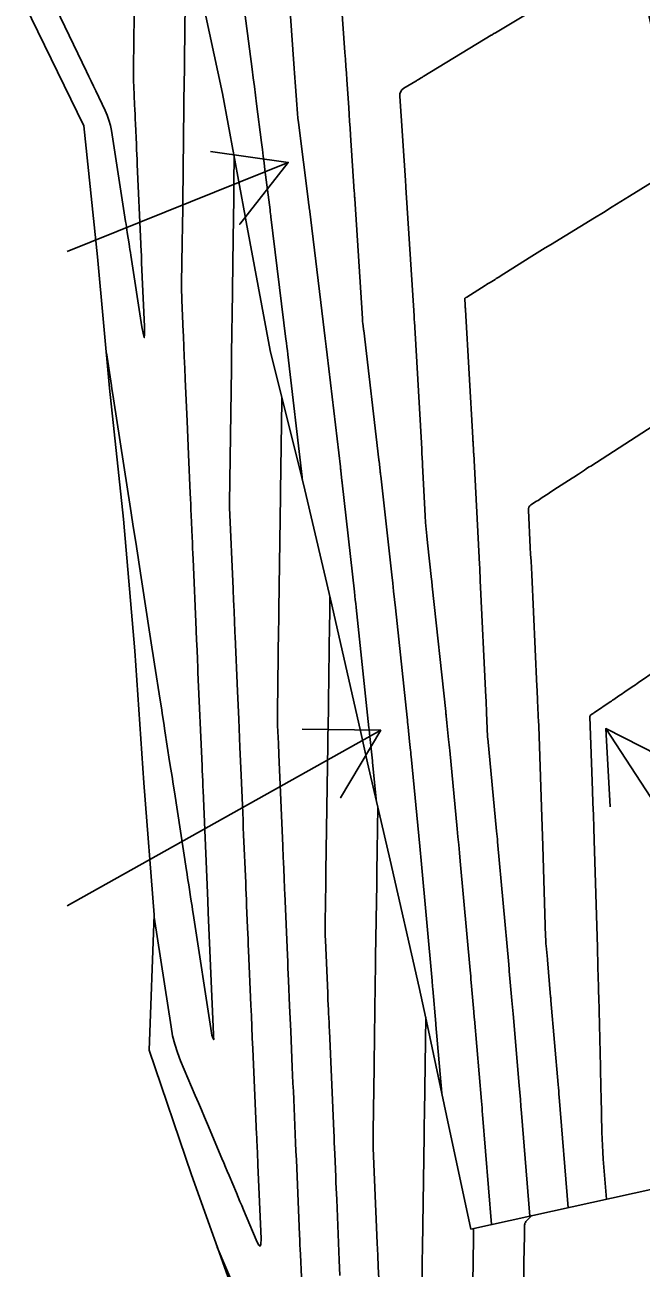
# Model space of a CAD drawing. Extents: x 954385 to 988206, y 1868364 to 1924553.
# Drawn here: x 957903.9 to 957951, y 1919141.2 to 1919236.3 of the extents above; entities that cross this region are included whole.
import ezdxf

# ---------------------------------------------------------------- set-up
doc = ezdxf.new("R2010")
doc.units = 0
for name, color, linetype in [('Ex_Major Contours', 7, 'Continuous'), ('Ex_Minor Contours', 7, 'Continuous'), ('Perimeter', 7, 'Continuous'), ('Proposed Fill', 7, 'Continuous'), ('Slopes', 7, 'Continuous')]:
    doc.layers.add(name, color=color, linetype=linetype)

msp = doc.modelspace()

# ---------------------------------------------------------------- linework, layer by layer
for points in [[(957927.762, 1919242.535), (957928.36, 1919234.145), (957928.397, 1919233.619), (957928.434, 1919233.093), (957928.47, 1919232.566), (957928.505, 1919232.04), (957928.645, 1919229.933), (957928.68, 1919229.407), (957928.715, 1919228.88), (957928.75, 1919228.354), (957928.785, 1919227.827), (957929.072, 1919223.506), (957929.078, 1919223.427), (957929.099, 1919223.101), (957929.104, 1919223.033), (957929.108, 1919222.964), (957929.686, 1919213.807), (957929.692, 1919213.72), (957929.699, 1919213.634), (957929.708, 1919213.547), (957929.718, 1919213.461), (957929.775, 1919212.993), (957929.782, 1919212.942), (957929.788, 1919212.892), (957930.948, 1919203.021), (957930.955, 1919202.961), (957930.962, 1919202.901), (957931.045, 1919202.169), (957931.056, 1919202.078), (957931.066, 1919201.986), (957931.077, 1919201.894), (957931.087, 1919201.802), (957931.934, 1919194.231), (957932.005, 1919193.599), (957932.074, 1919192.968), (957932.143, 1919192.337), (957932.211, 1919191.705), (957933.106, 1919183.334), (957933.126, 1919183.149), (957933.145, 1919182.964), (957933.164, 1919182.779), (957933.184, 1919182.594), (957933.299, 1919181.483), (957933.369, 1919180.806), (957933.381, 1919180.693), (957933.392, 1919180.58), (957933.403, 1919180.467), (957933.414, 1919180.354), (957934.073, 1919173.481), (957934.098, 1919173.211), (957934.124, 1919172.941), (957934.149, 1919172.671), (957934.174, 1919172.401), (957935.01, 1919163.207), (957935.024, 1919163.055), (957935.037, 1919162.903), (957935.051, 1919162.75), (957935.064, 1919162.598), (957935.297, 1919159.951), (957935.301, 1919159.902), (957935.305, 1919159.852), (957935.752, 1919154.63)], [(957923.857, 1919241.662), (957924.481, 1919232.916), (957924.505, 1919232.571), (957924.529, 1919232.227), (957924.553, 1919231.883), (957924.576, 1919231.538), (957924.667, 1919230.16), (957924.693, 1919229.816), (957924.723, 1919229.473), (957924.759, 1919229.129), (957924.8, 1919228.787), (957925.57, 1919222.717), (957925.575, 1919222.674), (957925.616, 1919222.352), (957925.621, 1919222.31), (957925.626, 1919222.267), (957925.632, 1919222.224), (957925.637, 1919222.181), (957926.696, 1919213.562), (957926.774, 1919212.929), (957926.85, 1919212.297), (957926.926, 1919211.664), (957927.001, 1919211.031), (957928.007, 1919202.469), (957928.016, 1919202.392), (957928.025, 1919202.316), (957928.034, 1919202.239), (957928.042, 1919202.162), (957928.126, 1919201.431), (957928.131, 1919201.386), (957928.137, 1919201.341), (957928.142, 1919201.295), (957928.147, 1919201.25), (957929.079, 1919192.919), (957929.112, 1919192.621), (957929.145, 1919192.323), (957929.178, 1919192.025), (957929.21, 1919191.727), (957930.192, 1919182.544), (957930.204, 1919182.431), (957930.215, 1919182.319), (957930.227, 1919182.206), (957930.239, 1919182.094), (957930.455, 1919180.011), (957930.461, 1919179.948), (957930.465, 1919179.909), (957930.735, 1919177.093)], [(957939.562, 1919144.577), (957938.875, 1919152.988), (957938.854, 1919153.244), (957938.833, 1919153.499), (957938.811, 1919153.754), (957938.79, 1919154.01), (957938.255, 1919160.27), (957938.243, 1919160.408), (957938.231, 1919160.547), (957938.219, 1919160.685), (957938.207, 1919160.823), (957938.009, 1919163.074), (957937.988, 1919163.311), (957937.967, 1919163.548), (957937.946, 1919163.785), (957937.924, 1919164.022), (957937.166, 1919172.358), (957937.11, 1919172.972), (957937.053, 1919173.586), (957936.995, 1919174.2), (957936.937, 1919174.814), (957936.363, 1919180.799), (957936.343, 1919181.012), (957936.321, 1919181.225), (957936.3, 1919181.438), (957936.278, 1919181.651), (957936.146, 1919182.929), (957936.093, 1919183.439), (957936.084, 1919183.524), (957936.075, 1919183.609), (957936.066, 1919183.694), (957936.057, 1919183.779), (957935.032, 1919193.364), (957935.019, 1919193.489), (957935.005, 1919193.613), (957934.991, 1919193.738), (957934.978, 1919193.863), (957934.662, 1919196.682), (957934.609, 1919197.194), (957934.563, 1919197.707), (957934.524, 1919198.22), (957934.494, 1919198.733), (957934.291, 1919202.608), (957934.288, 1919202.652), (957934.286, 1919202.695), (957934.284, 1919202.738), (957934.281, 1919202.782), (957934.241, 1919203.523), (957934.236, 1919203.603), (957934.232, 1919203.683), (957934.227, 1919203.763), (957934.223, 1919203.843), (957933.66, 1919213.58), (957933.653, 1919213.687), (957933.647, 1919213.794), (957933.64, 1919213.9), (957933.634, 1919214.007), (957933.014, 1919223.827), (957933.01, 1919223.893), (957933.006, 1919223.959), (957932.983, 1919224.306), (957932.979, 1919224.369), (957932.55, 1919230.808), (957932.56, 1919230.992), (957932.615, 1919231.153), (957932.715, 1919231.29), (957932.86, 1919231.403), (957933.765, 1919231.952), (957933.816, 1919231.983), (957933.867, 1919232.015), (957933.918, 1919232.046), (957933.969, 1919232.077), (957934.174, 1919232.202), (957934.225, 1919232.233), (957934.276, 1919232.264), (957934.327, 1919232.295), (957934.378, 1919232.326), (957939.535, 1919235.452), (957939.558, 1919235.466), (957939.605, 1919235.494), (957939.747, 1919235.58), (957939.799, 1919235.612), (957939.85, 1919235.643), (957950.469, 1919242.042)], [(957920.211, 1919240.856), (957921.264, 1919232.872), (957921.351, 1919232.207), (957921.438, 1919231.542), (957921.523, 1919230.876), (957921.608, 1919230.211), (957921.982, 1919227.26), (957922.048, 1919226.739), (957922.114, 1919226.218), (957922.18, 1919225.697), (957922.246, 1919225.176), (957922.633, 1919222.123), (957922.643, 1919222.05), (957922.652, 1919221.976), (957922.692, 1919221.655), (957922.699, 1919221.605), (957922.701, 1919221.588), (957923.85, 1919212.234), (957923.886, 1919211.943), (957923.921, 1919211.652), (957923.956, 1919211.36), (957923.99, 1919211.069), (957925.093, 1919201.685), (957925.097, 1919201.656), (957925.125, 1919201.411)], [(957954.1, 1919225.643), (957950.105, 1919223.161), (957949.439, 1919222.748), (957948.773, 1919222.336), (957948.105, 1919221.925), (957947.437, 1919221.516), (957944.064, 1919219.45), (957943.657, 1919219.201), (957943.252, 1919218.95), (957942.847, 1919218.698), (957942.442, 1919218.445), (957940.208, 1919217.042), (957940.113, 1919216.982), (957940.018, 1919216.923), (957939.923, 1919216.864), (957939.827, 1919216.805), (957939.445, 1919216.57), (957939.35, 1919216.511), (957939.254, 1919216.452), (957939.159, 1919216.393), (957939.064, 1919216.333), (957937.672, 1919215.455), (957937.656, 1919215.445), (957937.64, 1919215.434), (957937.623, 1919215.424), (957937.607, 1919215.414), (957937.542, 1919215.374), (957937.528, 1919215.363), (957937.518, 1919215.35), (957937.513, 1919215.334), (957937.512, 1919215.316), (957937.543, 1919214.829), (957937.548, 1919214.742), (957937.553, 1919214.654), (957937.559, 1919214.567), (957937.564, 1919214.479), (957938.129, 1919204.696), (957938.134, 1919204.62), (957938.138, 1919204.543), (957938.142, 1919204.466), (957938.147, 1919204.39), (957938.187, 1919203.649), (957938.19, 1919203.602), (957938.192, 1919203.555), (957938.195, 1919203.509), (957938.197, 1919203.462), (957938.638, 1919195.043), (957938.655, 1919194.732), (957938.67, 1919194.421), (957938.686, 1919194.11), (957938.701, 1919193.799), (957939.124, 1919184.885), (957939.138, 1919184.586), (957939.152, 1919184.287), (957939.165, 1919183.988), (957939.179, 1919183.689), (957939.259, 1919181.878), (957939.26, 1919181.866), (957939.263, 1919181.78), (957939.263, 1919181.764), (957939.264, 1919181.749), (957939.265, 1919181.734), (957939.267, 1919181.718), (957939.944, 1919174.647), (957939.964, 1919174.439), (957939.984, 1919174.232), (957940.003, 1919174.024), (957940.022, 1919173.816), (957940.875, 1919164.44), (957940.886, 1919164.316), (957940.897, 1919164.193), (957940.908, 1919164.07), (957940.919, 1919163.947), (957941.116, 1919161.696), (957941.139, 1919161.444), (957941.16, 1919161.192), (957941.182, 1919160.94), (957941.204, 1919160.688), (957941.672, 1919155.206), (957941.717, 1919154.675), (957941.762, 1919154.144), (957941.806, 1919153.613), (957941.85, 1919153.082), (957942.492, 1919145.222)], [(957953.639, 1919206.739), (957947.136, 1919202.542), (957947.019, 1919202.466), (957946.902, 1919202.39), (957946.784, 1919202.313), (957946.667, 1919202.236), (957946.2, 1919201.927), (957946.083, 1919201.85), (957945.966, 1919201.774), (957945.848, 1919201.697), (957945.731, 1919201.621), (957944.322, 1919200.709), (957944.211, 1919200.638), (957944.101, 1919200.566), (957943.99, 1919200.493), (957943.88, 1919200.421), (957943.434, 1919200.125), (957943.327, 1919200.055), (957943.22, 1919199.984), (957943.113, 1919199.914), (957943.006, 1919199.844), (957942.575, 1919199.566), (957942.482, 1919199.489), (957942.417, 1919199.397), (957942.381, 1919199.291), (957942.374, 1919199.17), (957942.523, 1919196.317), (957942.55, 1919195.799), (957942.576, 1919195.281), (957942.602, 1919194.763), (957942.627, 1919194.245), (957943.033, 1919185.681), (957943.046, 1919185.414), (957943.058, 1919185.148), (957943.07, 1919184.881), (957943.082, 1919184.614), (957943.156, 1919182.943), (957943.163, 1919182.802), (957943.164, 1919182.767), (957943.166, 1919182.732), (957943.167, 1919182.697), (957943.168, 1919182.662), (957943.385, 1919176.471), (957943.41, 1919175.731), (957943.435, 1919174.992), (957943.459, 1919174.252), (957943.481, 1919173.513), (957943.691, 1919166.559), (957943.698, 1919166.386), (957943.707, 1919166.214), (957943.719, 1919166.042), (957943.733, 1919165.87), (957943.825, 1919164.858), (957943.829, 1919164.819), (957944.077, 1919161.986), (957944.084, 1919161.912), (957944.09, 1919161.837), (957944.097, 1919161.763), (957944.103, 1919161.688), (957944.652, 1919155.274), (957944.672, 1919155.031), (957944.692, 1919154.789), (957944.713, 1919154.547), (957944.732, 1919154.305), (957945.422, 1919145.867)], [(957948.352, 1919146.513), (957948.1, 1919149.586), (957948.063, 1919150.098), (957948.032, 1919150.611), (957948.01, 1919151.124), (957947.995, 1919151.638), (957947.936, 1919154.362), (957947.924, 1919154.93), (957947.911, 1919155.498), (957947.897, 1919156.066), (957947.883, 1919156.634), (957947.749, 1919161.99), (957947.741, 1919162.314), (957947.733, 1919162.639), (957947.724, 1919162.964), (957947.715, 1919163.289), (957947.652, 1919165.614), (957947.65, 1919165.68), (957947.648, 1919165.747), (957947.401, 1919173.948), (957947.371, 1919174.9), (957947.341, 1919175.852), (957947.309, 1919176.804), (957947.277, 1919177.756), (957947.079, 1919183.386), (957947.083, 1919183.425), (957947.095, 1919183.46), (957947.116, 1919183.49), (957947.146, 1919183.516), (957947.285, 1919183.608), (957947.319, 1919183.632), (957947.354, 1919183.655), (957947.388, 1919183.678), (957947.423, 1919183.702), (957948.626, 1919184.521), (957948.719, 1919184.584), (957948.812, 1919184.647), (957948.905, 1919184.711), (957948.998, 1919184.774), (957949.371, 1919185.026), (957949.464, 1919185.089), (957949.557, 1919185.152), (957949.65, 1919185.215), (957949.743, 1919185.278), (957950.303, 1919185.659), (957950.428, 1919185.744), (957950.552, 1919185.828), (957950.677, 1919185.912), (957950.801, 1919185.997), (957952.149, 1919186.907)]]:
    msp.add_lwpolyline(points)
at = {"layer": 'Ex_Major Contours'}
for points in [[(957916.147, 1919237.916), (957916.093, 1919233.614), (957916.084, 1919232.931), (957916.054, 1919230.523), (957916.052, 1919230.387), (957916.05, 1919230.252), (957916.049, 1919230.116), (957916.047, 1919229.981), (957915.93, 1919220.36), (957915.928, 1919220.168), (957915.926, 1919219.975), (957915.923, 1919219.783), (957915.92, 1919219.591), (957915.877, 1919216.509), (957915.875, 1919216.188), (957915.877, 1919215.866), (957915.884, 1919215.545), (957915.896, 1919215.224), (957916, 1919212.805), (957916.013, 1919212.502), (957916.026, 1919212.198), (957916.039, 1919211.895), (957916.052, 1919211.592), (957916.105, 1919210.379), (957916.118, 1919210.076), (957916.131, 1919209.772), (957916.145, 1919209.469), (957916.158, 1919209.166), (957916.296, 1919205.968), (957916.324, 1919205.334), (957916.351, 1919204.7), (957916.379, 1919204.066), (957916.406, 1919203.432), (957916.536, 1919200.462), (957916.554, 1919200.043), (957916.572, 1919199.623), (957916.59, 1919199.203), (957916.608, 1919198.783), (957916.681, 1919197.104), (957916.699, 1919196.684), (957916.718, 1919196.264), (957916.736, 1919195.845), (957916.754, 1919195.425), (957916.985, 1919190.011), (957916.997, 1919189.742), (957917.008, 1919189.472), (957917.02, 1919189.202), (957917.032, 1919188.933), (957917.078, 1919187.854), (957917.09, 1919187.584), (957917.101, 1919187.315), (957917.113, 1919187.045), (957917.125, 1919186.775), (957917.435, 1919179.639), (957917.441, 1919179.481), (957917.448, 1919179.322), (957917.455, 1919179.163), (957917.462, 1919179.004), (957917.489, 1919178.369), (957917.502, 1919178.051), (957917.516, 1919177.734), (957917.874, 1919169.317), (957917.883, 1919169.096), (957917.902, 1919168.654), (957917.911, 1919168.432), (957918.311, 1919159.104), (957918.315, 1919159.019), (957918.318, 1919158.935), (957918.327, 1919158.739), (957918.327, 1919158.717), (957918.323, 1919158.709), (957918.317, 1919158.715), (957918.307, 1919158.734), (957918.229, 1919158.919), (957918.208, 1919158.968), (957918.203, 1919158.981), (957918.199, 1919158.993), (957918.196, 1919159.006), (957918.193, 1919159.019), (957918.16, 1919159.238), (957916.752, 1919168.353), (957916.71, 1919168.626), (957916.668, 1919168.898), (957916.626, 1919169.17), (957916.584, 1919169.443), (957916.416, 1919170.532), (957916.374, 1919170.805), (957916.332, 1919171.077), (957916.29, 1919171.35), (957916.248, 1919171.622), (957915.321, 1919177.637), (957915.231, 1919178.221), (957915.141, 1919178.804), (957915.051, 1919179.388), (957914.96, 1919179.971), (957914.598, 1919182.305), (957914.508, 1919182.888), (957914.417, 1919183.472), (957914.327, 1919184.055), (957914.236, 1919184.639), (957913.808, 1919187.399), (957913.707, 1919188.054), (957913.606, 1919188.708), (957913.504, 1919189.363), (957913.403, 1919190.018), (957912.601, 1919195.201), (957912.548, 1919195.543), (957912.495, 1919195.884), (957912.443, 1919196.225), (957912.39, 1919196.566), (957912.178, 1919197.931), (957912.125, 1919198.272), (957912.072, 1919198.613), (957912.02, 1919198.954), (957911.967, 1919199.295), (957910.669, 1919207.663), (957910.616, 1919208.005), (957910.55, 1919208.432), (957910.51, 1919208.688), (957910.124, 1919211.18)], [(957934.526, 1919160.415), (957934.431, 1919153.109), (957934.428, 1919152.819), (957934.423, 1919152.447), (957934.422, 1919152.385), (957934.421, 1919152.322), (957934.408, 1919151.433), (957934.407, 1919151.355), (957934.281, 1919142.827), (957934.276, 1919142.464), (957934.27, 1919142.102), (957934.265, 1919141.74), (957934.259, 1919141.377), (957934.163, 1919134.908)]]:
    msp.add_lwpolyline(points, dxfattribs=at)
at = {"layer": 'Ex_Minor Contours'}
for points in [[(957906.298, 1919237.509), (957908.612, 1919232.675), (957908.789, 1919232.305), (957908.965, 1919231.936), (957909.142, 1919231.566), (957909.319, 1919231.197), (957910.027, 1919229.718), (957910.189, 1919229.345), (957910.324, 1919228.962), (957910.43, 1919228.57), (957910.507, 1919228.17), (957911.59, 1919221.236), (957911.624, 1919221.021), (957911.658, 1919220.805), (957911.692, 1919220.589), (957911.725, 1919220.373), (957911.86, 1919219.51), (957911.894, 1919219.294), (957911.927, 1919219.078), (957911.961, 1919218.862), (957911.994, 1919218.646), (957912.841, 1919213.185), (957912.95, 1919212.556), (957913.018, 1919212.349), (957913.044, 1919212.565), (957913.028, 1919213.203), (957912.817, 1919218.058), (957912.812, 1919218.179), (957912.806, 1919218.3), (957912.801, 1919218.42), (957912.796, 1919218.541), (957912.775, 1919219.024), (957912.77, 1919219.145), (957912.765, 1919219.266), (957912.759, 1919219.387), (957912.754, 1919219.508), (957912.483, 1919225.576), (957912.466, 1919225.96), (957912.449, 1919226.344), (957912.432, 1919226.727), (957912.415, 1919227.111), (957912.344, 1919228.695), (957912.328, 1919229.054), (957912.312, 1919229.413), (957912.296, 1919229.771), (957912.28, 1919230.13), (957912.216, 1919231.565), (957912.202, 1919231.924), (957912.194, 1919232.283), (957912.191, 1919232.642), (957912.193, 1919233.001), (957912.268, 1919238.967)], [(957913.767, 1919168.074), (957915.063, 1919159.676), (957915.186, 1919159.011), (957915.35, 1919158.358), (957915.554, 1919157.717), (957915.798, 1919157.086), (957916.922, 1919154.431), (957917.153, 1919153.885), (957917.383, 1919153.34), (957917.614, 1919152.794), (957917.845, 1919152.249), (957918.951, 1919149.631), (957919.09, 1919149.303), (957919.229, 1919148.975), (957919.367, 1919148.647), (957919.505, 1919148.319), (957920.059, 1919147.006), (957920.197, 1919146.678), (957920.335, 1919146.35), (957920.474, 1919146.022), (957920.612, 1919145.694), (957921.578, 1919143.403), (957921.756, 1919143.04), (957921.877, 1919142.933), (957921.94, 1919143.082), (957921.946, 1919143.486), (957921.704, 1919149.143), (957921.696, 1919149.335), (957921.687, 1919149.527), (957921.679, 1919149.719), (957921.671, 1919149.911), (957921.637, 1919150.679), (957921.628, 1919150.871), (957921.62, 1919151.063), (957921.611, 1919151.256), (957921.603, 1919151.448), (957921.315, 1919157.998), (957921.278, 1919158.837), (957921.242, 1919159.676), (957921.206, 1919160.515), (957921.169, 1919161.353), (957920.991, 1919165.526), (957920.972, 1919165.956), (957920.954, 1919166.386), (957920.936, 1919166.816), (957920.917, 1919167.246), (957920.844, 1919168.967), (957920.825, 1919169.397), (957920.807, 1919169.827), (957920.789, 1919170.257), (957920.77, 1919170.687), (957920.614, 1919174.359), (957920.59, 1919174.921), (957920.566, 1919175.483), (957920.543, 1919176.045), (957920.519, 1919176.607), (957920.421, 1919178.908), (957920.398, 1919179.444), (957920.375, 1919179.979), (957920.352, 1919180.514), (957920.329, 1919181.049), (957920.236, 1919183.189), (957920.213, 1919183.724), (957920.19, 1919184.259), (957920.167, 1919184.794), (957920.144, 1919185.329), (957919.963, 1919189.523), (957919.95, 1919189.826), (957919.937, 1919190.129), (957919.924, 1919190.432), (957919.911, 1919190.735), (957919.859, 1919191.947), (957919.846, 1919192.25), (957919.833, 1919192.554), (957919.82, 1919192.857), (957919.807, 1919193.16), (957919.537, 1919199.365), (957919.534, 1919199.457), (957919.532, 1919199.549), (957919.531, 1919199.642), (957919.532, 1919199.734), (957919.676, 1919209.992), (957919.68, 1919210.281), (957919.684, 1919210.57), (957919.688, 1919210.858), (957919.692, 1919211.147), (957919.757, 1919215.776), (957919.764, 1919216.259), (957919.771, 1919216.742), (957919.778, 1919217.225), (957919.784, 1919217.708), (957919.819, 1919220.174), (957919.824, 1919220.513), (957919.828, 1919220.851), (957919.833, 1919221.19), (957919.837, 1919221.528), (957919.853, 1919222.882), (957919.858, 1919223.221), (957919.862, 1919223.559), (957919.866, 1919223.898), (957919.87, 1919224.236), (957919.894, 1919226.183)], [(957923.535, 1919207.771), (957923.532, 1919207.519), (957923.435, 1919200.61), (957923.43, 1919200.241), (957923.309, 1919191.6), (957923.304, 1919191.242), (957923.299, 1919190.884), (957923.294, 1919190.526), (957923.289, 1919190.168), (957923.198, 1919183.74), (957923.196, 1919183.486), (957923.198, 1919183.233), (957923.204, 1919182.979), (957923.213, 1919182.725), (957923.272, 1919181.346), (957923.278, 1919181.204), (957923.285, 1919181.062), (957923.297, 1919180.778), (957923.3, 1919180.707), (957923.303, 1919180.636), (957923.306, 1919180.564), (957923.309, 1919180.493), (957923.605, 1919173.523), (957923.618, 1919173.219), (957923.631, 1919172.915), (957923.644, 1919172.611), (957923.656, 1919172.307), (957923.708, 1919171.092), (957923.721, 1919170.788), (957923.734, 1919170.484), (957923.747, 1919170.18), (957923.76, 1919169.876), (957923.962, 1919165.157), (957923.982, 1919164.675), (957924.003, 1919164.192), (957924.024, 1919163.71), (957924.044, 1919163.227), (957924.127, 1919161.298), (957924.148, 1919160.815), (957924.168, 1919160.333), (957924.189, 1919159.85), (957924.211, 1919159.368), (957924.331, 1919156.617), (957924.359, 1919155.998), (957924.386, 1919155.379), (957924.413, 1919154.76), (957924.44, 1919154.14), (957924.557, 1919151.483), (957924.586, 1919150.833), (957924.614, 1919150.184), (957924.642, 1919149.534), (957924.67, 1919148.885), (957924.888, 1919143.79), (957924.905, 1919143.415), (957924.921, 1919143.039), (957924.937, 1919142.663), (957924.953, 1919142.287), (957925.027, 1919140.557)], [(957927.976, 1919140.69), (957927.951, 1919141.271), (957927.926, 1919141.853), (957927.728, 1919146.492), (957927.71, 1919146.927), (957927.691, 1919147.362), (957927.672, 1919147.796), (957927.654, 1919148.231), (957927.579, 1919149.971), (957927.561, 1919150.406), (957927.542, 1919150.841), (957927.523, 1919151.275), (957927.504, 1919151.71), (957927.166, 1919159.371), (957927.152, 1919159.694), (957927.138, 1919160.018), (957927.106, 1919160.737), (957927.1, 1919160.863), (957927.095, 1919160.99), (957927.09, 1919161.116), (957927.084, 1919161.242), (957927.057, 1919161.872), (957927.046, 1919162.125), (957927.041, 1919162.251), (957926.867, 1919166.32), (957926.855, 1919166.65), (957926.848, 1919166.979), (957926.846, 1919167.308), (957926.849, 1919167.637), (957926.872, 1919169.218), (957926.875, 1919169.416), (957926.878, 1919169.614), (957926.881, 1919169.811), (957926.884, 1919170.009), (957926.895, 1919170.799), (957926.898, 1919170.997), (957926.901, 1919171.194), (957926.904, 1919171.392), (957926.907, 1919171.59), (957927.053, 1919181.232), (957927.055, 1919181.355), (957927.057, 1919181.478), (957927.059, 1919181.601), (957927.06, 1919181.724), (957927.091, 1919183.903), (957927.1, 1919184.52), (957927.184, 1919190.491), (957927.193, 1919191.125), (957927.202, 1919191.76), (957927.211, 1919192.394), (957927.213, 1919192.535)], [(957930.871, 1919176.51), (957930.82, 1919173.124), (957930.812, 1919172.597), (957930.804, 1919172.07), (957930.796, 1919171.544), (957930.788, 1919171.017), (957930.756, 1919168.803), (957930.749, 1919168.329), (957930.741, 1919167.855), (957930.734, 1919167.381), (957930.727, 1919166.907), (957930.694, 1919164.632), (957930.689, 1919164.347), (957930.685, 1919164.063), (957930.681, 1919163.779), (957930.677, 1919163.494), (957930.66, 1919162.357), (957930.656, 1919162.072), (957930.652, 1919161.788), (957930.648, 1919161.504), (957930.644, 1919161.219), (957930.612, 1919158.665), (957930.605, 1919158.145), (957930.598, 1919157.625), (957930.592, 1919157.104), (957930.585, 1919156.584), (957930.522, 1919151.727), (957930.52, 1919151.618), (957930.519, 1919151.509), (957930.517, 1919151.399), (957930.516, 1919151.29), (957930.509, 1919150.853), (957930.509, 1919150.744), (957930.509, 1919150.635), (957930.512, 1919150.526), (957930.515, 1919150.416), (957930.826, 1919143.149), (957930.865, 1919142.248), (957930.903, 1919141.346), (957930.942, 1919140.445)], [(957942.619, 1919145.25), (957942.192, 1919144.802), (957942.146, 1919144.745), (957942.113, 1919144.683), (957942.093, 1919144.616), (957942.086, 1919144.544), (957942.076, 1919143.854), (957942.067, 1919143.294), (957942.065, 1919143.154), (957941.951, 1919135.436)], [(957938.064, 1919135.648), (957938.154, 1919141.694), (957938.164, 1919142.336), (957938.173, 1919142.978), (957938.183, 1919143.62), (957938.192, 1919144.262), (957938.192, 1919144.275)], [(957919.991, 1919139.565), (957918.602, 1919142.861)]]:
    msp.add_lwpolyline(points, dxfattribs=at)
at = {"layer": 'Perimeter'}
for points in [[(957945.158, 1919266), (957953.399, 1919228.824), (957962.608, 1919187.014), (957970.455, 1919151.38), (957937.987, 1919144.23), (957936.118, 1919152.901), (957934.665, 1919159.762), (957934.04, 1919162.683), (957931.823, 1919172.435), (957930.09, 1919179.853), (957929.565, 1919182.176), (957927.354, 1919191.928), (957925.303, 1919200.716), (957925.06, 1919201.663), (957922.637, 1919211.369), (957920.798, 1919221.203), (957920.731, 1919221.629), (957919.007, 1919231.003), (957917.011, 1919240.259)], [(957942.292, 1919061.913), (957938.649, 1919071.344), (957934.913, 1919080.754), (957930.766, 1919090.072), (957929.398, 1919100.014), (957927.45, 1919109.826), (957925.135, 1919119.555), (957922.629, 1919129.241), (957920.02, 1919138.904), (957916.621, 1919148.39), (957913.393, 1919157.914), (957913.773, 1919168.248), (957912.992, 1919178.322), (957912.311, 1919188.418), (957911.426, 1919198.468), (957910.37, 1919208.48), (957909.454, 1919218.523), (957908.4, 1919228.535), (957903.894, 1919237.772)]]:
    msp.add_lwpolyline(points, dxfattribs=at)
at = {"layer": 'Proposed Fill'}
msp.add_lwpolyline([(957937.987, 1919144.23), (957936.118, 1919152.901), (957934.665, 1919159.762), (957934.04, 1919162.683), (957931.823, 1919172.435), (957930.09, 1919179.853), (957929.565, 1919182.176), (957927.354, 1919191.928), (957925.303, 1919200.716), (957925.06, 1919201.663), (957922.637, 1919211.369), (957920.798, 1919221.203), (957920.731, 1919221.629), (957919.007, 1919231.003), (957917.011, 1919240.259), (957916.895, 1919240.777), (957914.86, 1919250.569), (957913.539, 1919258.991), (957913.335, 1919260.509)], dxfattribs=at)
at = {"layer": 'Slopes'}
for points in [[(957907.131, 1919218.928), (957924.021, 1919225.735), (957920.323, 1919221.01), (957924.021, 1919225.735), (957918.08, 1919226.575)], [(957907.131, 1919168.928), (957931.091, 1919182.345), (957928.023, 1919177.189), (957931.091, 1919182.345), (957925.091, 1919182.424)], [(957957.131, 1919168.928), (957948.292, 1919182.481), (957953.643, 1919179.768), (957948.292, 1919182.481), (957948.617, 1919176.49)]]:
    msp.add_lwpolyline(points, dxfattribs=at)

doc.saveas('drawing.dxf')
